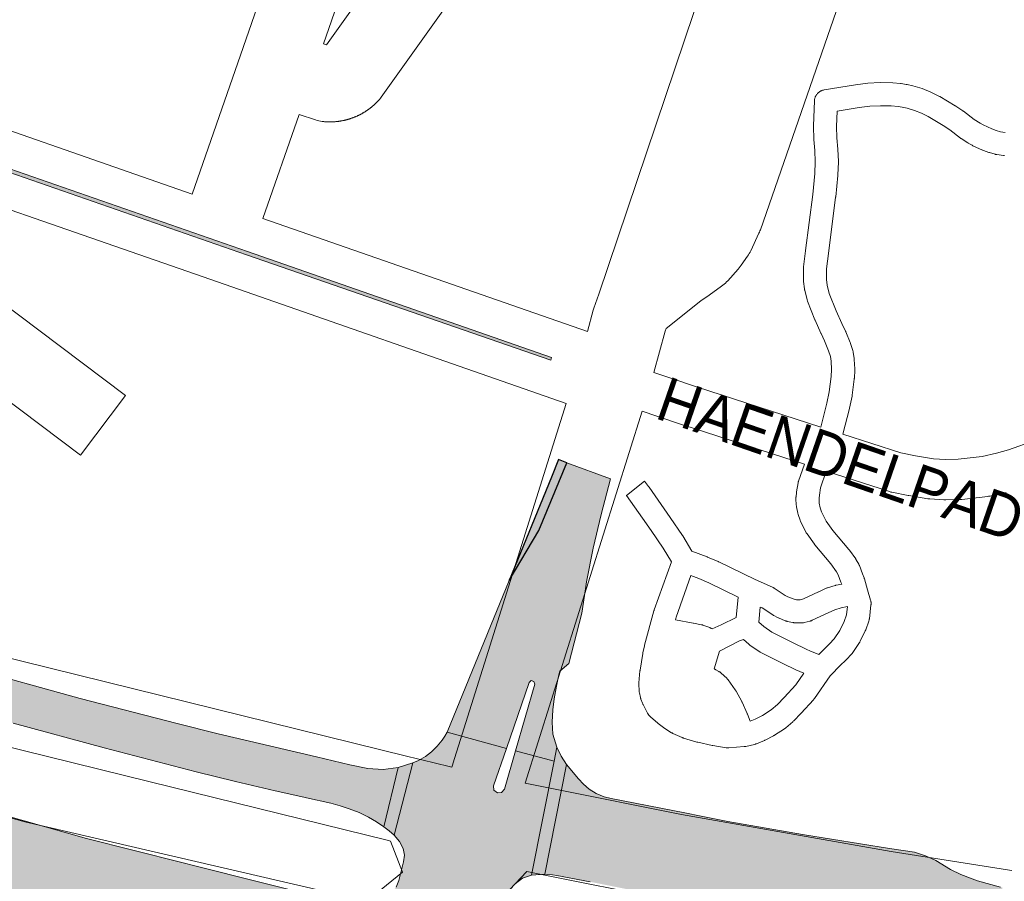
# Paper-space layout 'Layout1' of a CAD drawing. Header units: metres. Extents: x 123097 to 144122, y 392739 to 407589.
# Tile 381 of 510: x 133786 to 133957, y 399223 to 399373. Entities that reach past the tile are written whole.
import ezdxf
from ezdxf.enums import TextEntityAlignment as Align

# ---------------------------------------------------------------- set-up
doc = ezdxf.new("R2010")
doc.units = ezdxf.units.M
doc.header["$MEASUREMENT"] = 0
for name, color, linetype, lineweight in [('gs-anno-wegen algemeen tekst', 7, 'Continuous', 0), ('gs-knt-aanvullende hoofdweg', 7, 'Continuous', 0), ('gs-knt-fietspaden', 7, 'Continuous', 0), ('gs-knt-paden', 7, 'Continuous', 0), ('gs-knt-wegen algemeen', 7, 'Continuous', 0), ('ir-ARC-asfalt-hoofdwegen-te inspecteren', 5, 'Continuous', 0), ('ir-ARC-fietspaden naastliggend- te inspecteren', 1, 'Continuous', 0)]:
    doc.layers.add(name, color=color, linetype=linetype, lineweight=lineweight)
doc.styles.add('Style-Arial', font='arial.ttf')

psp = doc.layouts.get("Layout1")

# ---------------------------------------------------------------- hatches: boundary and pattern name
at = {"layer": 'ir-ARC-asfalt-hoofdwegen-te inspecteren', "linetype": 'Continuous', "lineweight": 13}
psp.add_hatch(color=5, dxfattribs=at).paths.add_polyline_path([(133878.22, 399314.038), (133825.237, 399332.389), (133733.089, 399364.435), (133733.288, 399365.009), (133825.443, 399332.956), (133878.359, 399314.491)])
for points in [[(133849.143, 399232.805), (133851.669, 399243.151), (133849.043, 399242.782), (133846.396, 399242.949), (133843.253, 399243.62), (133837.409, 399244.997), (133820.301, 399249.029), (133813.197, 399250.788), (133796.283, 399255.164), (133776.569, 399260.629), (133763.8, 399264.3), (133748.47, 399268.87), (133725.98, 399275.96), (133705.5, 399282.81), (133567.315, 399331.455), (133564.896, 399332.575), (133562.732, 399334.132), (133559.131, 399337.283), (133556.685, 399339.045), (133553.95, 399340.315), (133512.138, 399355.116), (133507.432, 399356.785), (133497.343, 399360.298), (133492.595, 399362.026), (133490.597, 399362.702), (133489.62, 399363.056), (133484.88, 399352.717), (133485.549, 399352.482), (133485.697, 399352.443), (133485.839, 399352.38), (133487.79, 399351.67), (133496.436, 399348.625), (133511.685, 399343.254), (133684.44, 399282.41), (133714.182, 399272.177), (133744.145, 399262.607), (133774.312, 399253.705), (133784.621, 399250.851), (133800.495, 399246.584), (133816.46, 399242.386), (133823.34, 399240.683), (133830.237, 399239.053), (133835.216, 399237.96), (133835.693, 399237.855), (133839.907, 399236.93), (133841.537, 399236.493), (133843.138, 399235.961), (133844.85, 399235.294), (133846.514, 399234.514), (133847.858, 399233.704)], [(133860.169, 399249.299), (133870.495, 399246.472), (133874.449, 399257.93), (133874.82, 399258.259), (133875.295, 399258.114), (133875.418, 399257.633), (133872.084, 399246.066), (133878.786, 399244.233), (133879.271, 399246.688), (133878.589, 399248.946), (133878.497, 399249.985), (133878.467, 399251.027), (133878.596, 399253.181), (133878.834, 399255.109), (133879.229, 399257.302), (133879.645, 399259.266), (133879.783, 399259.882), (133881.338, 399261.272), (133883.645, 399270.023), (133884.241, 399274.228), (133884.452, 399275.443), (133885.606, 399281.35), (133887.01, 399287.203), (133888.626, 399293.377), (133881.014, 399296.205), (133876.157, 399284.386), (133870.984, 399275.695)], [(133846.224, 399199.096), (133852.228, 399200.811), (133852.343, 399201.512), (133852.645, 399203.087), (133852.963, 399203.799), (133853.524, 399204.341), (133854.248, 399204.638), (133855.031, 399204.635), (133855.759, 399204.321), (133856.304, 399203.744), (133856.563, 399203.002), (133856.497, 399202.218), (133856.086, 399200.792), (133855.914, 399200.227), (133866.05, 399197.553), (133866.766, 399198.191), (133867.51, 399198.789), (133870.102, 399200.447), (133872.67, 399213.378), (133871.715, 399214.563), (133870.87, 399215.83), (133870.247, 399217.41), (133870.293, 399219.107), (133870.441, 399219.602), (133871.148, 399221.482), (133872.007, 399222.885), (133873.302, 399223.9), (133874.869, 399224.401), (133878.786, 399244.233), (133872.084, 399246.066), (133870.156, 399239.377), (133869.67, 399238.797), (133868.917, 399238.725), (133868.33, 399239.201), (133868.246, 399239.953), (133870.495, 399246.472), (133860.169, 399249.299), (133859.798, 399248.574), (133859.336, 399247.904), (133858.453, 399246.851), (133857.473, 399245.887), (133856.403, 399245.057), (133855.216, 399244.371), (133854.203, 399243.933), (133850.963, 399231.34), (133851.86, 399230.27), (133852.53, 399229.044), (133852.749, 399227.875), (133852.604, 399226.695), (133851.778, 399223.458), (133851.287, 399222.294), (133850.495, 399221.309), (133849.426, 399220.583), (133848.222, 399220.116), (133843.997, 399202.698), (133844.285, 399202.445), (133844.558, 399202.174), (133844.693, 399202.026), (133845.602, 399200.636)], [(133874.869, 399224.401), (133877.171, 399224.564), (133880.959, 399243.639), (133880.018, 399245.11), (133879.271, 399246.688), (133878.786, 399244.233)], [(133850.963, 399231.34), (133854.203, 399243.933), (133851.669, 399243.151), (133849.143, 399232.805), (133850.093, 399232.122)], [(133945.269, 399226.969), (133943.444, 399227.784), (133941.534, 399228.376), (133937.196, 399229.028), (133922.03, 399231.502), (133909.047, 399233.731), (133905.282, 399234.511), (133904.426, 399234.673), (133901.581, 399235.232), (133888.713, 399237.76), (133887.506, 399238.062), (133886.141, 399238.615), (133884.883, 399239.381), (133883.89, 399240.215), (133883.025, 399241.182), (133880.959, 399243.639), (133877.171, 399224.564), (133877.716, 399224.537), (133878.51, 399224.451), (133879.296, 399224.312), (133885.093, 399223.241), (133889.568, 399222.347), (133896.889, 399220.895), (133898.658, 399220.572), (133909.434, 399218.605), (133936.827, 399213.605), (133940.634, 399213.323), (133944.428, 399213.74), (133949.55, 399214.75), (133953.29, 399214.85), (133955.2, 399214.72), (133955.712, 399214.661), (133956.861, 399222.258), (133956.507, 399222.31), (133952.509, 399223.4), (133949.596, 399224.486), (133947.813, 399225.377)]]:
    psp.add_hatch(color=5, dxfattribs=at).paths.add_polyline_path(points, flags=0)
at = {"layer": 'ir-ARC-asfalt-hoofdwegen-te inspecteren', "linetype": 'Continuous', "lineweight": 13, "extrusion": (0, 0, -1)}
psp.add_hatch(color=5, dxfattribs=at).paths.add_polyline_path([(-133773.763, 399234.291), (-133771.312, 399234.141), (-133768.891, 399234.549), (-133750.52, 399239.84), (-133728.182, 399246.685), (-133705.963, 399253.908), (-133683.87, 399261.507), (-133489.047, 399330.129), (-133487.058, 399330.83), (-133479.59, 399333.46), (-133477.61, 399334.12), (-133477.574, 399334.133), (-133476.541, 399334.504), (-133473.255, 399327.886), (-133476.532, 399326.669), (-133479.86, 399325.46), (-133682.339, 399254.268), (-133687.898, 399252.331), (-133693.464, 399250.417), (-133724.501, 399240.203), (-133755.76, 399230.69), (-133767.432, 399227.285), (-133769.143, 399226.569), (-133770.652, 399225.49), (-133772.531, 399223.798), (-133774.631, 399222.182), (-133776.954, 399220.908), (-133779.445, 399220.005), (-133798.46, 399214.74), (-133800.091, 399214.361), (-133815.638, 399210.466), (-133831.641, 399206.596), (-133838.681, 399204.967), (-133840.399, 399204.451), (-133842.065, 399203.785), (-133845.972, 399219.894), (-133844.775, 399219.835), (-133843.576, 399219.832), (-133842.081, 399219.917), (-133839.606, 399220.198), (-133838.629, 399220.386), (-133816.272, 399225.999), (-133813.969, 399226.577), (-133797.4, 399230.81), (-133783.054, 399234.826), (-133780.624, 399235.221), (-133778.166, 399235.067)], flags=0)
at = {"layer": 'ir-ARC-fietspaden naastliggend- te inspecteren', "linetype": 'Continuous', "lineweight": 30, "extrusion": (0, 0, -1)}
psp.add_hatch(color=1, dxfattribs=at).paths.add_polyline_path([(-133879.584, 399296.736), (-133878.358, 399293.676), (-133870.984, 399275.695), (-133876.157, 399284.386), (-133881.014, 399296.205)], flags=0)

# ---------------------------------------------------------------- linework, layer by layer
at = {"layer": 'gs-knt-aanvullende hoofdweg', "color": 7, "linetype": 'Continuous', "flags": 128}
for points in [[(133488.785, 399362.877), (133736.603, 399275.931), (133776.678, 399263.977), (133776.682, 399263.976), (133853.334, 399245.066), (133853.337, 399245.065), (133857.677, 399243.999), (133860.998, 399243.183)], [(133478.05, 399338.514), (133675.775, 399268.184), (133728.559, 399250.446), (133741.517, 399246.354), (133786.658, 399233.706), (133846.172, 399219.876), (133852.431, 399224.942), (133850.314, 399230.341), (133849.75, 399230.48), (133849.743, 399230.482), (133808.467, 399240.623), (133772.92, 399249.434), (133772.905, 399249.438), (133772.897, 399249.44), (133772.558, 399249.532), (133732.138, 399261.588), (133731.799, 399261.698), (133482.821, 399349.052)], [(133873.769, 399240.4), (133878.961, 399239.366), (133900.979, 399234.979), (133937.49, 399228.511), (133958.832, 399225.13)], [(133956.604, 399210.275), (133935.072, 399213.687), (133934.937, 399213.709), (133898.28, 399220.203), (133898.122, 399220.233), (133876.026, 399224.636), (133874.035, 399225.032), (133870.06, 399220.79)]]:
    psp.add_lwpolyline(points, dxfattribs=at)
at = {"layer": 'gs-knt-fietspaden', "color": 7, "linetype": 'Continuous', "flags": 128}
for points in [[(133896.138, 399311.907), (133898.941, 399310.961), (133903.567, 399309.398), (133925.221, 399302.393)], [(133922.362, 399295.941), (133901.385, 399302.725), (133901.342, 399302.74), (133896.694, 399304.31), (133894.14, 399305.173)], [(133944.825, 399296.891), (133946.947, 399296.756), (133949.125, 399296.811), (133953.332, 399297.287), (133955.818, 399297.855), (133957.927, 399298.452), (133962.488, 399300.068), (133965.437, 399301.431), (133969.112, 399303.759)], [(133929.054, 399301.158), (133939.142, 399297.909), (133941.74, 399297.39), (133944.825, 399296.891)], [(133957.47, 399291.031), (133954.704, 399290.399), (133954.576, 399290.372), (133954.446, 399290.35), (133954.316, 399290.333), (133949.761, 399289.818), (133949.609, 399289.804), (133949.456, 399289.797), (133946.969, 399289.734), (133946.813, 399289.734), (133946.657, 399289.74), (133944.209, 399289.896), (133944.04, 399289.911), (133943.872, 399289.934), (133940.555, 399290.47), (133940.426, 399290.493), (133937.568, 399291.065), (133937.438, 399291.094), (133937.309, 399291.127), (133937.181, 399291.166), (133926.188, 399294.706)]]:
    psp.add_lwpolyline(points, dxfattribs=at)
at = {"layer": 'gs-knt-paden', "color": 7, "linetype": 'Continuous', "flags": 128}
for points in [[(133925.221, 399302.393), (133926.301, 399306.583), (133926.712, 399308.538), (133927.059, 399311.191), (133927.111, 399312.41), (133927.036, 399313.863), (133926.914, 399314.666), (133926.597, 399315.678), (133925.901, 399317.393), (133925.266, 399318.721), (133925.247, 399318.761), (133924.237, 399321.001), (133924.201, 399321.085), (133922.921, 399324.307), (133922.889, 399324.395), (133922.86, 399324.484), (133922.836, 399324.574), (133922.428, 399326.252), (133922.413, 399326.319), (133922.4, 399326.385), (133922.39, 399326.453), (133922.216, 399327.716), (133922.207, 399327.792), (133922.201, 399327.868), (133922.198, 399327.945), (133922.197, 399328.021), (133922.229, 399330.087), (133922.233, 399330.181), (133922.241, 399330.274), (133922.55, 399333.102), (133922.555, 399333.143), (133923.824, 399342.911), (133924.194, 399346.527), (133924.263, 399348.587), (133924.171, 399350.521), (133924.021, 399352.487), (133924.016, 399352.569), (133923.942, 399354.673), (133923.941, 399354.751), (133923.943, 399354.828), (133924.126, 399359.199), (133924.132, 399359.297), (133924.144, 399359.395), (133924.16, 399359.491), (133924.18, 399359.587), (133924.206, 399359.682), (133924.236, 399359.776), (133924.27, 399359.868), (133924.309, 399359.958), (133924.353, 399360.046), (133924.4, 399360.132), (133924.452, 399360.215), (133924.508, 399360.296), (133924.567, 399360.374), (133924.631, 399360.449), (133924.698, 399360.521), (133924.768, 399360.59), (133924.842, 399360.654), (133924.918, 399360.716), (133924.998, 399360.773), (133925.08, 399360.827), (133925.165, 399360.876), (133925.252, 399360.921), (133925.342, 399360.962), (133925.433, 399360.999), (133925.526, 399361.031), (133925.62, 399361.058), (133925.716, 399361.081), (133925.812, 399361.099), (133931.255, 399361.982), (133933.412, 399362.25), (133935.583, 399362.36), (133937.756, 399362.31), (133937.796, 399362.308), (133939.091, 399362.205), (133939.16, 399362.198), (133939.229, 399362.189), (133940.093, 399362.06), (133940.173, 399362.046), (133940.252, 399362.03), (133941.223, 399361.804), (133941.264, 399361.794), (133942.858, 399361.316), (133944.408, 399360.708), (133945.901, 399359.974), (133945.972, 399359.933), (133948.632, 399358.343), (133948.678, 399358.315), (133948.722, 399358.286), (133949.972, 399357.446), (133950.021, 399357.412), (133950.069, 399357.377), (133951.939, 399355.953), (133952.953, 399355.298), (133953.478, 399354.997), (133954.975, 399354.31), (133955.778, 399354.019), (133956.54, 399353.8), (133957.33, 399353.704)], [(133957.205, 399349.678), (133957.115, 399349.683), (133957.025, 399349.692), (133955.897, 399349.829), (133955.818, 399349.84), (133955.739, 399349.854), (133955.661, 399349.872), (133955.584, 399349.892), (133954.602, 399350.174), (133954.536, 399350.194), (133954.471, 399350.217), (133953.526, 399350.56), (133953.45, 399350.589), (133953.374, 399350.622), (133951.719, 399351.381), (133951.637, 399351.421), (133951.557, 399351.465), (133950.907, 399351.838), (133950.861, 399351.865), (133950.817, 399351.893), (133949.692, 399352.619), (133949.628, 399352.662), (133949.565, 399352.708), (133947.681, 399354.143), (133946.524, 399354.92), (133943.946, 399356.461), (133942.768, 399357.037), (133941.546, 399357.516), (133940.29, 399357.893), (133939.419, 399358.096), (133938.704, 399358.203), (133937.498, 399358.299), (133935.626, 399358.34), (133933.756, 399358.245), (133931.897, 399358.014), (133928.074, 399357.393), (133927.963, 399354.737), (133928.032, 399352.752), (133928.181, 399350.799), (133928.185, 399350.742), (133928.283, 399348.698), (133928.285, 399348.617), (133928.284, 399348.535), (133928.21, 399346.324), (133928.206, 399346.255), (133928.201, 399346.186), (133927.821, 399342.474), (133927.814, 399342.42), (133926.544, 399332.645), (133926.247, 399329.931), (133926.219, 399328.112), (133926.358, 399327.103), (133926.709, 399325.66), (133927.92, 399322.612), (133928.902, 399320.435), (133929.553, 399319.073), (133929.579, 399319.018), (133929.602, 399318.962), (133930.353, 399317.113), (133930.383, 399317.036), (133930.409, 399316.957), (133930.796, 399315.72), (133930.818, 399315.647), (133930.836, 399315.572), (133930.852, 399315.497), (133930.865, 399315.422), (133931.025, 399314.368), (133931.034, 399314.302), (133931.041, 399314.236), (133931.045, 399314.17), (133931.13, 399312.523), (133931.133, 399312.428), (133931.131, 399312.333), (133931.071, 399310.932), (133931.065, 399310.845), (133931.056, 399310.758), (133930.688, 399307.941), (133930.677, 399307.864), (133930.662, 399307.788), (133930.226, 399305.712), (133930.205, 399305.623), (133929.054, 399301.158)], [(133926.188, 399294.706), (133925.197, 399291.847), (133924.975, 399290.535), (133924.926, 399290.037), (133924.971, 399289.15), (133925.134, 399288.33), (133925.369, 399287.641), (133926.187, 399286.029), (133927.335, 399284.423), (133930.122, 399281.111), (133930.176, 399281.044), (133930.227, 399280.975), (133931.301, 399279.451), (133931.356, 399279.369), (133931.406, 399279.285), (133931.821, 399278.554), (133931.867, 399278.469), (133931.909, 399278.381), (133931.946, 399278.291), (133932.498, 399276.872), (133932.513, 399276.833), (133932.77, 399276.13), (133932.792, 399276.065), (133932.813, 399275.999), (133933.367, 399274.083), (133933.369, 399274.08), (133933.369, 399274.077)], [(133903.97, 399276.055), (133902.629, 399276.569), (133900.055, 399269.325), (133899.935, 399268.855), (133903.024, 399268.294), (133903.081, 399268.282), (133904.447, 399267.993), (133904.531, 399267.974), (133904.614, 399267.951), (133904.696, 399267.924), (133905.74, 399267.558), (133905.825, 399267.526), (133905.908, 399267.49), (133905.99, 399267.451), (133906.069, 399267.408), (133906.147, 399267.361), (133906.223, 399267.311), (133906.293, 399267.26), (133907.876, 399268.004), (133910.5, 399269.255), (133910.82, 399272.815), (133905.754, 399275.302), (133903.976, 399276.052), (133903.973, 399276.053), (133903.97, 399276.055)], [(133929.886, 399271.165), (133928.789, 399270.947), (133927.7, 399270.612), (133926.532, 399270.089), (133923.754, 399268.762), (133923.68, 399268.728), (133923.604, 399268.698), (133923.527, 399268.67), (133923.449, 399268.646), (133923.37, 399268.625), (133922.321, 399268.366), (133922.233, 399268.346), (133922.144, 399268.33), (133922.054, 399268.319), (133921.964, 399268.311), (133921.874, 399268.307), (133921.784, 399268.308), (133920.733, 399268.337), (133920.645, 399268.341), (133920.557, 399268.349), (133920.469, 399268.362), (133920.383, 399268.377), (133919.399, 399268.581), (133919.306, 399268.602), (133919.213, 399268.628), (133919.122, 399268.659), (133919.032, 399268.694), (133917.865, 399269.181), (133917.787, 399269.216), (133917.71, 399269.254), (133917.075, 399269.585), (133917.013, 399269.618), (133916.952, 399269.654), (133916.893, 399269.692), (133915.045, 399270.918), (133914.7, 399271.073), (133914.461, 399268.414), (133915.292, 399267.674), (133916.707, 399266.686), (133920.33, 399264.874), (133922.779, 399263.696), (133923.346, 399263.44), (133924.904, 399262.796), (133926.762, 399264.644), (133927.543, 399265.511), (133928.535, 399267.008), (133929.315, 399268.584), (133929.719, 399269.727), (133929.886, 399271.165)], [(133912.704, 399264.596), (133911.759, 399265.437), (133911.076, 399265.219), (133907.564, 399263.415), (133906.662, 399260.293), (133906.76, 399260.252), (133906.827, 399260.222), (133906.892, 399260.191), (133906.957, 399260.156), (133907.488, 399259.862), (133907.56, 399259.821), (133907.63, 399259.776), (133907.698, 399259.728), (133907.764, 399259.678), (133907.829, 399259.625), (133907.89, 399259.569), (133908.851, 399258.666), (133908.92, 399258.598), (133908.986, 399258.527), (133909.048, 399258.453), (133909.106, 399258.376), (133910.347, 399256.653), (133910.398, 399256.578), (133910.446, 399256.502), (133910.49, 399256.424), (133911.458, 399254.607), (133911.486, 399254.552), (133911.513, 399254.496), (133912.411, 399252.527), (133912.432, 399252.478), (133912.453, 399252.428), (133912.944, 399251.179), (133913.81, 399251.542), (133915.077, 399252.184), (133916.616, 399253.19), (133917.696, 399254.114), (133918.861, 399255.307), (133920.898, 399257.549), (133922.277, 399259.541), (133920.859, 399260.162), (133918.611, 399261.239), (133914.778, 399263.156), (133914.692, 399263.202), (133914.608, 399263.252), (133914.527, 399263.306), (133912.893, 399264.446), (133912.829, 399264.492), (133912.767, 399264.541), (133912.71, 399264.591), (133912.707, 399264.593), (133912.704, 399264.596)]]:
    psp.add_lwpolyline(points, dxfattribs=at)
psp.add_lwpolyline([(133933.369, 399274.077), (133933.901, 399272.244), (133933.923, 399272.159), (133933.942, 399272.072), (133933.958, 399271.984), (133933.969, 399271.896), (133933.976, 399271.808), (133933.98, 399271.719), (133933.979, 399271.63), (133933.975, 399271.541), (133933.967, 399271.453), (133933.686, 399269.039), (133933.673, 399268.95), (133933.657, 399268.861), (133933.636, 399268.774), (133933.612, 399268.687), (133933.584, 399268.602), (133933.065, 399267.132), (133933.037, 399267.056), (133933.006, 399266.982), (133932.971, 399266.909), (133932.081, 399265.111), (133932.043, 399265.037), (133932.001, 399264.964), (133931.956, 399264.893), (133930.812, 399263.166), (133930.769, 399263.105), (133930.725, 399263.045), (133930.678, 399262.987), (133930.629, 399262.931), (133929.664, 399261.859), (133929.607, 399261.799), (133929.547, 399261.74), (133929.485, 399261.684), (133928.713, 399261.017), (133926.858, 399259.095), (133924.128, 399255.151), (133924.076, 399255.079), (133924.02, 399255.01), (133923.962, 399254.943), (133921.811, 399252.577), (133921.763, 399252.525), (133920.509, 399251.241), (133920.445, 399251.178), (133920.377, 399251.117), (133919.13, 399250.051), (133919.064, 399249.997), (133918.995, 399249.946), (133918.925, 399249.897), (133917.186, 399248.759), (133917.123, 399248.72), (133917.059, 399248.683), (133916.994, 399248.648), (133915.562, 399247.923), (133915.497, 399247.891), (133915.431, 399247.862), (133914.025, 399247.273), (133913.944, 399247.241), (133913.862, 399247.213), (133913.779, 399247.188), (133913.695, 399247.167), (133912.173, 399246.82), (133912.168, 399246.819), (133912.083, 399246.802), (133912.077, 399246.801), (133912.073, 399246.8), (133911.986, 399246.787), (133911.978, 399246.786), (133911.888, 399246.776), (133911.881, 399246.776), (133909.231, 399246.573), (133909.136, 399246.568), (133909.04, 399246.567), (133908.945, 399246.571), (133908.849, 399246.58), (133908.755, 399246.593), (133906.412, 399246.975), (133906.317, 399246.993), (133903.816, 399247.526), (133903.738, 399247.544), (133903.661, 399247.566), (133901.336, 399248.259), (133901.25, 399248.286), (133901.165, 399248.318), (133901.082, 399248.353), (133899.491, 399249.072), (133899.41, 399249.111), (133899.331, 399249.154), (133899.254, 399249.199), (133898.246, 399249.83), (133898.165, 399249.883), (133898.086, 399249.94), (133896.937, 399250.823), (133896.87, 399250.877), (133895.562, 399251.974), (133895.557, 399251.978), (133895.542, 399251.991), (133895.488, 399252.039), (133895.483, 399252.044), (133895.469, 399252.058), (133895.418, 399252.108), (133895.399, 399252.127), (133895.35, 399252.18), (133895.346, 399252.185), (133895.333, 399252.2), (133895.287, 399252.255), (133895.27, 399252.277), (133895.227, 399252.334), (133895.223, 399252.339), (133895.211, 399252.356), (133895.171, 399252.415), (133895.167, 399252.421), (133895.156, 399252.438), (133895.119, 399252.499), (133895.116, 399252.505), (133895.106, 399252.522), (133895.071, 399252.585), (133895.068, 399252.591), (133894.293, 399254.091), (133894.258, 399254.164), (133894.225, 399254.238), (133894.195, 399254.313), (133893.918, 399255.057), (133893.889, 399255.141), (133893.863, 399255.227), (133893.842, 399255.314), (133893.65, 399256.161), (133893.632, 399256.247), (133893.618, 399256.334), (133893.608, 399256.421), (133893.602, 399256.509), (133893.549, 399257.621), (133893.547, 399257.715), (133893.549, 399257.81), (133893.556, 399257.904), (133893.749, 399259.974), (133893.756, 399260.042), (133893.766, 399260.111), (133894.232, 399262.967), (133894.243, 399263.028), (133894.256, 399263.088), (133894.537, 399264.325), (133894.55, 399264.379), (133894.564, 399264.432), (133896.183, 399270.41), (133896.207, 399270.498), (133896.236, 399270.585), (133899.211, 399278.955), (133897.772, 399281.319), (133895.696, 399284.387), (133894.16, 399286.517), (133891.375, 399290.504, -0.3308337), (133891.376, 399290.517), (133894.537, 399292.97, -0.3401532), (133894.55, 399292.969), (133895.258, 399292.057), (133895.297, 399292.005), (133895.334, 399291.952), (133899.009, 399286.664), (133901.129, 399283.531), (133901.181, 399283.45), (133902.785, 399280.814), (133905.444, 399279.795), (133905.505, 399279.77), (133907.371, 399278.983), (133907.425, 399278.959), (133907.479, 399278.934), (133913.774, 399275.897), (133916.843, 399274.517), (133916.917, 399274.482), (133916.99, 399274.444), (133917.061, 399274.403), (133917.13, 399274.359), (133919.027, 399273.1), (133919.492, 399272.858), (133920.402, 399272.478), (133921.022, 399272.35), (133921.622, 399272.334), (133922.207, 399272.478), (133924.822, 399273.727), (133924.866, 399273.747), (133926.169, 399274.331), (133926.245, 399274.363), (133926.322, 399274.392), (133926.4, 399274.418), (133927.706, 399274.82), (133927.772, 399274.839), (133927.839, 399274.856), (133927.906, 399274.871), (133928.88, 399275.063), (133928.744, 399275.433), (133928.253, 399276.697), (133927.958, 399277.215), (133926.991, 399278.589), (133924.208, 399281.896), (133924.158, 399281.957), (133924.111, 399282.021), (133922.829, 399283.814), (133922.786, 399283.876), (133922.745, 399283.941), (133922.707, 399284.006), (133922.672, 399284.073), (133921.72, 399285.948), (133921.679, 399286.033), (133921.642, 399286.12), (133921.61, 399286.209), (133921.286, 399287.159), (133921.259, 399287.244), (133921.236, 399287.33), (133921.216, 399287.417), (133920.999, 399288.511), (133920.983, 399288.607), (133920.971, 399288.703), (133920.964, 399288.8), (133920.904, 399289.983), (133920.901, 399290.058), (133920.902, 399290.133), (133920.905, 399290.208), (133920.911, 399290.283), (133920.982, 399291), (133920.99, 399291.069), (133921, 399291.137), (133921.261, 399292.682), (133921.277, 399292.764), (133921.296, 399292.845), (133921.318, 399292.926), (133921.344, 399293.005), (133922.362, 399295.941)], format="xyb", dxfattribs=at)
at = {"layer": 'gs-knt-wegen algemeen', "color": 7, "linetype": 'Continuous', "flags": 128}
for points in [[(133884.6, 399319.038), (133885.628, 399322.757), (133885.679, 399322.931), (133885.734, 399323.103), (133886.564, 399325.562), (133939.625, 399482.859), (133939.645, 399482.918), (133944.976, 399498.235), (133964.867, 399555.306), (133979.335, 399597.246)], [(133815.817, 399342.972), (133824.208, 399367.15), (133853.862, 399452.608)], [(133891.409, 399419.673), (133848.709, 399359.857), (133848.552, 399359.645), (133848.386, 399359.441), (133848.212, 399359.243), (133848.156, 399359.182), (133848.1, 399359.122), (133848.043, 399359.062), (133847.986, 399359.003), (133847.929, 399358.944), (133847.87, 399358.885), (133847.812, 399358.827), (133847.753, 399358.77), (133847.694, 399358.712), (133847.634, 399358.655), (133847.574, 399358.599), (133847.514, 399358.543), (133847.453, 399358.488), (133847.392, 399358.432), (133847.33, 399358.378), (133847.268, 399358.324), (133847.206, 399358.27), (133847.143, 399358.217), (133847.079, 399358.164), (133847.016, 399358.112), (133846.952, 399358.06), (133846.888, 399358.008), (133846.823, 399357.957), (133846.758, 399357.907), (133846.693, 399357.857), (133846.627, 399357.807), (133846.56, 399357.758), (133846.494, 399357.709), (133846.427, 399357.661), (133846.36, 399357.613), (133846.292, 399357.566), (133846.225, 399357.52), (133846.157, 399357.473), (133846.088, 399357.428), (133846.019, 399357.382), (133845.95, 399357.338), (133845.881, 399357.294), (133845.811, 399357.25), (133845.74, 399357.206), (133845.67, 399357.164), (133845.599, 399357.122), (133845.528, 399357.08), (133845.457, 399357.039), (133845.386, 399356.998), (133845.314, 399356.958), (133845.241, 399356.918), (133845.168, 399356.879), (133845.096, 399356.841), (133845.023, 399356.803), (133844.95, 399356.765), (133844.876, 399356.728), (133844.802, 399356.692), (133844.728, 399356.656), (133844.654, 399356.62), (133844.579, 399356.585), (133844.504, 399356.551), (133844.429, 399356.517), (133844.354, 399356.484), (133844.278, 399356.451), (133844.203, 399356.419), (133844.126, 399356.387), (133844.05, 399356.356), (133843.973, 399356.326), (133843.897, 399356.296), (133843.82, 399356.266), (133843.742, 399356.238), (133843.665, 399356.209), (133843.588, 399356.182), (133843.51, 399356.154), (133843.432, 399356.128), (133843.353, 399356.102), (133843.276, 399356.076), (133843.197, 399356.051), (133843.118, 399356.027), (133843.039, 399356.003), (133842.961, 399355.98), (133842.881, 399355.957), (133842.802, 399355.935), (133842.722, 399355.913), (133842.643, 399355.893), (133842.563, 399355.872), (133842.483, 399355.852), (133842.403, 399355.833), (133842.323, 399355.814), (133842.242, 399355.796), (133842.162, 399355.779), (133842.081, 399355.762), (133842.001, 399355.746), (133841.92, 399355.73), (133841.838, 399355.715), (133841.757, 399355.7), (133841.677, 399355.686), (133841.595, 399355.673), (133841.514, 399355.66), (133841.432, 399355.647), (133841.351, 399355.636), (133841.269, 399355.625), (133841.187, 399355.614), (133841.105, 399355.604), (133841.024, 399355.595), (133840.942, 399355.586), (133840.86, 399355.578), (133840.777, 399355.571), (133840.696, 399355.564), (133840.614, 399355.557), (133840.531, 399355.552), (133840.449, 399355.546), (133840.367, 399355.542), (133840.285, 399355.538), (133840.202, 399355.534), (133840.12, 399355.532), (133840.038, 399355.529), (133839.955, 399355.528), (133839.873, 399355.527), (133839.79, 399355.526), (133839.709, 399355.526), (133839.626, 399355.527), (133839.543, 399355.528), (133839.461, 399355.53), (133839.379, 399355.533), (133839.297, 399355.536), (133839.214, 399355.54), (133839.132, 399355.544), (133839.05, 399355.549), (133838.968, 399355.554), (133838.885, 399355.56), (133838.803, 399355.567), (133838.721, 399355.574), (133838.428, 399355.608), (133838.136, 399355.655), (133837.846, 399355.716), (133837.559, 399355.789), (133837.277, 399355.875), (133834.406, 399356.823), (133828.115, 399338.695)], [(133941.135, 399412.973), (133914.702, 399336.761), (133914.624, 399336.548), (133914.538, 399336.339), (133914.446, 399336.132), (133913.031, 399333.112), (133912.911, 399332.868), (133912.78, 399332.63), (133912.64, 399332.397), (133912.49, 399332.171), (133911.377, 399330.562), (133911.215, 399330.337), (133911.043, 399330.12), (133910.862, 399329.91), (133909.027, 399327.871), (133908.832, 399327.664), (133908.629, 399327.466), (133908.416, 399327.276), (133908.196, 399327.096), (133907.968, 399326.926), (133905.784, 399325.368), (133904.365, 399324.356), (133898.282, 399319.565)], [(133880.919, 399306.534), (133817.693, 399328.535), (133754.795, 399350.403)], [(133828.115, 399338.695), (133884.6, 399319.038)], [(133898.282, 399319.565), (133898.129, 399319.114), (133896.138, 399311.907)], [(133860.998, 399243.183), (133861.172, 399243.744), (133861.181, 399243.772), (133880.919, 399306.534)], [(133894.14, 399305.173), (133873.769, 399240.4)]]:
    psp.add_lwpolyline(points, dxfattribs=at)
for points in [[(133865.302, 399445.858), (133838.675, 399369.125), (133839.204, 399368.95), (133880.812, 399427.238, -0.3845575)], [(133643.871, 399402.96), (133645.873, 399401.991), (133656.451, 399398.377), (133656.485, 399398.366), (133694.486, 399385.154), (133703.529, 399411.541, -0.385011), (133703.541, 399411.547), (133715.839, 399407.332, -0.3850124), (133715.846, 399407.32), (133706.784, 399380.879), (133746.751, 399366.984), (133752.918, 399364.84), (133762.143, 399391.429, -0.3850791), (133762.155, 399391.435), (133774.437, 399387.174, -0.3850812), (133774.444, 399387.162), (133765.216, 399360.565), (133815.817, 399342.972)], [(133748.008, 399350.206), (133804.158, 399307.894, -0.384614), (133804.16, 399307.881), (133796.336, 399297.498, -0.3846127), (133796.323, 399297.496), (133739.876, 399340.031)]]:
    psp.add_lwpolyline(points, format="xyb", dxfattribs=at)
at = {"layer": 'ir-ARC-asfalt-hoofdwegen-te inspecteren', "color": 5, "linetype": 'Continuous', "lineweight": 13}
for points in [[(133878.359, 399314.491), (133825.443, 399332.956), (133733.288, 399365.009), (133733.089, 399364.435), (133825.237, 399332.389), (133878.22, 399314.038)], [(133874.869, 399224.401), (133877.171, 399224.564), (133880.959, 399243.639), (133880.018, 399245.11), (133879.271, 399246.688), (133878.786, 399244.233)], [(133850.963, 399231.34), (133854.203, 399243.933), (133851.669, 399243.151), (133849.143, 399232.805), (133850.093, 399232.122)]]:
    psp.add_lwpolyline(points, close=True, dxfattribs=at)
at = {"layer": 'ir-ARC-asfalt-hoofdwegen-te inspecteren', "color": 5, "linetype": 'Continuous', "lineweight": 13, "flags": 128}
psp.add_lwpolyline([(133860.169, 399249.299), (133870.495, 399246.472), (133874.449, 399257.93), (133874.82, 399258.259), (133875.295, 399258.114), (133875.418, 399257.633), (133872.084, 399246.066), (133878.786, 399244.233), (133879.271, 399246.688), (133878.589, 399248.946), (133878.497, 399249.985), (133878.467, 399251.027), (133878.596, 399253.181), (133878.834, 399255.109), (133879.229, 399257.302), (133879.645, 399259.266), (133879.783, 399259.882), (133881.338, 399261.272), (133883.645, 399270.023), (133884.241, 399274.228), (133884.452, 399275.443), (133885.606, 399281.35), (133887.01, 399287.203), (133888.626, 399293.377), (133881.014, 399296.205), (133876.157, 399284.386), (133870.984, 399275.695)], close=True, dxfattribs=at)
for points in [[(133784.621, 399250.851), (133800.495, 399246.584), (133816.46, 399242.386), (133823.34, 399240.683), (133830.237, 399239.053), (133835.216, 399237.96), (133835.693, 399237.855), (133839.907, 399236.93), (133841.537, 399236.493), (133843.138, 399235.961), (133844.85, 399235.294), (133846.514, 399234.514), (133847.858, 399233.704), (133849.143, 399232.805), (133851.669, 399243.151), (133849.043, 399242.782), (133846.396, 399242.949), (133843.253, 399243.62), (133837.409, 399244.997), (133820.301, 399249.029), (133813.197, 399250.788), (133796.283, 399255.164), (133776.569, 399260.629)], [(133872.007, 399222.885), (133873.302, 399223.9), (133874.869, 399224.401), (133878.786, 399244.233), (133872.084, 399246.066), (133870.156, 399239.377), (133869.67, 399238.797), (133868.917, 399238.725), (133868.33, 399239.201), (133868.246, 399239.953), (133870.495, 399246.472), (133860.169, 399249.299), (133859.798, 399248.574), (133859.336, 399247.904), (133858.453, 399246.851), (133857.473, 399245.887), (133856.403, 399245.057), (133855.216, 399244.371), (133854.203, 399243.933), (133850.963, 399231.34), (133851.86, 399230.27), (133852.53, 399229.044), (133852.749, 399227.875), (133852.604, 399226.695), (133851.778, 399223.458), (133851.287, 399222.294)], [(133956.507, 399222.31), (133952.509, 399223.4), (133949.596, 399224.486), (133947.813, 399225.377), (133945.269, 399226.969), (133943.444, 399227.784), (133941.534, 399228.376), (133937.196, 399229.028), (133922.03, 399231.502), (133909.047, 399233.731), (133905.282, 399234.511), (133904.426, 399234.673), (133901.581, 399235.232), (133888.713, 399237.76), (133887.506, 399238.062), (133886.141, 399238.615), (133884.883, 399239.381), (133883.89, 399240.215), (133883.025, 399241.182), (133880.959, 399243.639), (133877.171, 399224.564), (133877.716, 399224.537), (133878.51, 399224.451), (133879.296, 399224.312), (133885.093, 399223.241)], [(133779.445, 399220.005), (133798.46, 399214.74), (133800.091, 399214.361), (133815.638, 399210.466), (133831.641, 399206.596), (133838.681, 399204.967), (133840.399, 399204.451), (133842.065, 399203.785), (133845.972, 399219.894), (133844.775, 399219.835), (133843.576, 399219.832), (133842.081, 399219.917), (133839.606, 399220.198), (133838.629, 399220.386), (133816.272, 399225.999), (133813.969, 399226.577), (133797.4, 399230.81), (133783.054, 399234.826)]]:
    psp.add_lwpolyline(points, dxfattribs=at)
at = {"layer": 'ir-ARC-fietspaden naastliggend- te inspecteren', "color": 1, "linetype": 'Continuous', "lineweight": 30}
psp.add_lwpolyline([(133879.584, 399296.736), (133878.358, 399293.676), (133870.984, 399275.695), (133876.157, 399284.386), (133881.014, 399296.205)], close=True, dxfattribs=at)

# ---------------------------------------------------------------- texts
at = {"layer": 'gs-anno-wegen algemeen tekst', "color": 7, "style": 'Style-Arial', "width": 0.909091}
psp.add_text('HAENDELPAD', height=7.7, rotation=340.9113, dxfattribs=at).set_placement((133928.71, 399296.824), align=Align.MIDDLE_CENTER)

doc.saveas('drawing.dxf')
